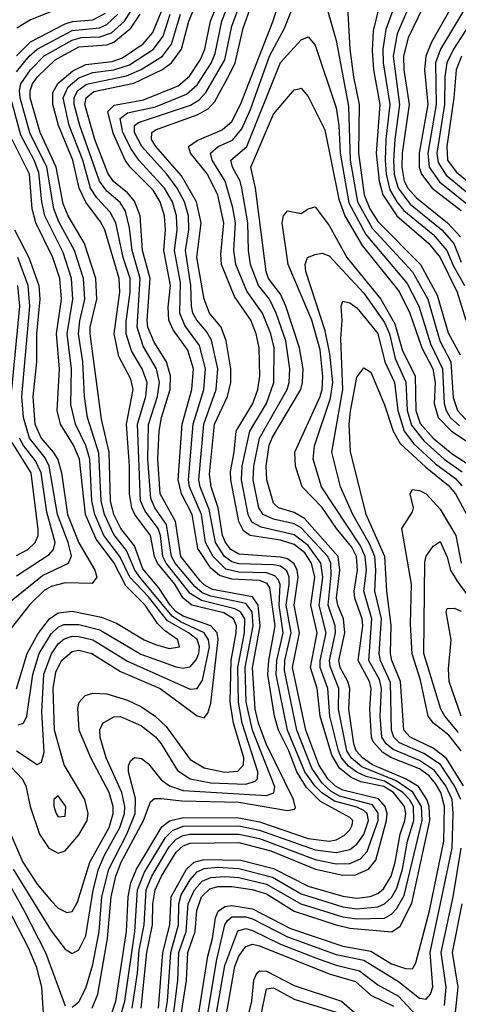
# Model space of a CAD drawing. Header units: inches. Extents: x 501365 to 657855, y 482276 to 547543.
# Tile 499 of 656: x 583219 to 584482, y 524941 to 527775. Entities that reach past the tile are written whole.
import ezdxf

# ---------------------------------------------------------------- set-up
doc = ezdxf.new("R2010")
doc.units = ezdxf.units.IN
doc.header["$MEASUREMENT"] = 0
doc.layers.add('A5582', color=7, linetype='Continuous')

msp = doc.modelspace()

# ---------------------------------------------------------------- linework, layer by layer
at = {"layer": 'A5582', "color": 5}
for points, elevation in [([(583185.4, 525450), (583228.5, 525350), (583270, 525286.9), (583310, 525238.2), (583330, 525217.5), (583354.6, 525205.4), (583370, 525207.8), (583385.6, 525234.4), (583421.4, 525350), (583477.2, 525450), (583488.7, 525490), (583488.6, 525510), (583476.8, 525550), (583423.9, 525650), (583390.2, 525730), (583386.7, 525793.3), (583390.8, 525810), (583408.1, 525830), (583430, 525836.4), (583470, 525834.5), (583530, 525816.3), (583570, 525796.9), (583609.4, 525770), (583640.7, 525740.7), (583710, 525644.9), (583750, 525621), (583810, 525609.1), (583847.8, 525612.2), (583863.4, 525630), (583864.4, 525650), (583835.1, 525750), (583825.5, 525810), (583828, 525930), (583842.5, 526010), (583843.1, 526030), (583835.1, 526050), (583807.5, 526067.5), (583714.7, 526090), (583690.4, 526110), (583665.6, 526150), (583616, 526210), (583607.6, 526230), (583596.3, 526290), (583551, 526350), (583542, 526370), (583535.4, 526410), (583535.9, 526490), (583527.2, 526610), (583546.4, 526710), (583539.6, 526739.6), (583505, 526805), (583491, 526870), (583507.6, 526990), (583505.9, 527030), (583464.2, 527170), (583452.4, 527192.4), (583409.3, 527249.3), (583390.9, 527290), (583372.1, 527370), (583330.7, 527470), (583315.1, 527530), (583314.9, 527565.1), (583329.1, 527590.9), (583372.2, 527627.8), (583410, 527646), (583485.5, 527654.5), (583515.7, 527664.3), (583575.1, 527704.9), (583602.5, 527737.5), (583688.9, 527950)], 2980), ([(583427.8, 524930), (583444, 524970), (583472.6, 525130), (583482.5, 525250), (583496.3, 525310), (583511.3, 525350), (583575.7, 525470), (583596.2, 525523.7), (583607, 525533), (583626.5, 525533.5), (583686.6, 525526.6), (583850, 525523), (583990, 525498.9), (584010, 525502), (584013.7, 525506.3), (584007.2, 525530), (583928.9, 525690), (583907, 525750), (583897.7, 525790), (583889.3, 525909.3), (583911.5, 526030), (583905.6, 526090), (583890, 526113.4), (583774.9, 526134.9), (583750, 526148), (583739.2, 526159.2), (583683.4, 526230), (583668, 526330), (583623.5, 526410), (583617, 526510), (583620.5, 526590), (583627.3, 526630), (583652.8, 526710), (583653.4, 526750), (583641.7, 526790), (583606.3, 526846.3), (583588.4, 526890), (583586.2, 526910), (583594.6, 527030), (583572.9, 527110), (583565.8, 527210), (583550, 527251.9), (583530, 527275.8), (583489.1, 527309.1), (583473.2, 527333.2), (583436, 527430), (583407.2, 527530), (583410.4, 527550), (583432.4, 527567.6), (583548.1, 527591.9), (583628.7, 527630), (583656.3, 527650), (583684.7, 527690), (583706.1, 527770), (583773.8, 527930)], 2920), ([(583482.3, 524910), (583496.6, 524950), (583526.5, 525150), (583531.4, 525250), (583539.6, 525290), (583555.4, 525330), (583628.6, 525451.4), (583650.8, 525469.2), (583690, 525478.7), (583850, 525477.6), (583910, 525466.4), (584050, 525417.6), (584110, 525410), (584130, 525414.2), (584153.8, 525426.2), (584170, 525442.8), (584176.3, 525456.3), (584178.8, 525470), (584170, 525478.5), (584084.9, 525524.9), (584044.7, 525564.7), (584017, 525610), (583993.9, 525670), (583964.2, 525730), (583953, 525770), (583934.1, 525890), (583937, 525930), (583955, 526030), (583939.7, 526139.7), (583931.8, 526151.8), (583910, 526160.1), (583830, 526164.7), (583794.7, 526174.7), (583770, 526196.4), (583732.6, 526252.6), (583716.2, 526350), (583685.2, 526410), (583675.7, 526450), (583687, 526610), (583715.4, 526710), (583719.4, 526770), (583703.1, 526823.1), (583661.6, 526881.6), (583649, 526910), (583647.1, 526947.1), (583653.2, 527010), (583634.2, 527110), (583639, 527170), (583636.6, 527210), (583623.5, 527250), (583603.6, 527283.6), (583537.2, 527350), (583523.2, 527370), (583488.2, 527448.2), (583473.1, 527510), (583491.4, 527528.6), (583576.1, 527543.9), (583676, 527584), (583708.2, 527611.8), (583740, 527660), (583752.4, 527690), (583768.9, 527770), (583832.3, 527927.7)], 2880), ([(583510.9, 524909.1), (583522.3, 524950), (583550.9, 525150), (583558.9, 525270), (583578.5, 525321.5), (583639.2, 525420.8), (583659.4, 525440.6), (583690, 525453.7), (583850, 525454.4), (583910, 525442.2), (584070, 525385.1), (584130, 525377.4), (584170, 525386.7), (584190, 525401.4), (584210.5, 525429.5), (584223.5, 525470), (584219.6, 525490), (584210, 525498.6), (584190, 525508.1), (584125.3, 525525.3), (584089.2, 525549.2), (584069.2, 525569.2), (584040.7, 525610), (583990.5, 525730), (583958, 525890), (583960.1, 525930), (583977.5, 526010), (583966, 526090), (583968.8, 526148.8), (583963.6, 526163.6), (583954.2, 526174.2), (583930, 526182.3), (583850, 526184.8), (583812.9, 526192.9), (583776.3, 526230), (583754.6, 526270), (583742.5, 526350), (583708.3, 526430), (583705.3, 526450), (583718.3, 526610), (583749.1, 526710), (583754.2, 526770), (583737.1, 526837), (583694.6, 526894.6), (583680, 526930), (583681.9, 527018.1), (583665.1, 527110), (583672.3, 527170), (583670.8, 527210), (583659.2, 527250), (583636.4, 527290), (583562.4, 527370), (583541.2, 527401.2), (583516.4, 527450), (583508.5, 527490), (583530, 527506.3), (583610, 527524.1), (583700, 527560.1), (583730, 527586.9), (583770.8, 527649.2), (583782.4, 527677.6), (583801, 527770), (583856.1, 527910)], 2860), ([(583618.8, 524930), (583631.1, 525090), (583651.6, 525170), (583655.1, 525250), (583699.3, 525330), (583721.7, 525350), (583750, 525357.9), (583856, 525356), (583950, 525331.4), (584050, 525280.4), (584150, 525251.7), (584190, 525246.2), (584228.8, 525251.2), (584250, 525259.6), (584267, 525273), (584288.6, 525310), (584300.5, 525350), (584314.8, 525430), (584328, 525470), (584331.1, 525490), (584326.8, 525510), (584295.3, 525550), (584268, 525568), (584201.5, 525581.5), (584173.3, 525593.3), (584140.1, 525620.1), (584117.8, 525657.8), (584084.3, 525770), (584076, 525850), (584056.5, 525910), (584075.3, 526010), (584057.4, 526090), (584068.9, 526170), (584059.7, 526210), (584039.9, 526239.9), (584010, 526264.6), (583970, 526276.2), (583883, 526290), (583863.2, 526303.2), (583850.4, 526330), (583827, 526450), (583826.1, 526473.9), (583837.2, 526530), (583842.5, 526590), (583890.9, 526670), (583904.7, 526710), (583910.8, 526750), (583909, 526830), (583900.3, 526870), (583885.2, 526910), (583837.5, 526977.5), (583800.7, 527070), (583798.3, 527098.4), (583806.7, 527190), (583789.6, 527269.6), (583760.4, 527330), (583710.9, 527390), (583705.8, 527410), (583730, 527427), (583802.6, 527457.4), (583830, 527481.4), (583855.4, 527530), (583948.9, 527771.1), (583990, 527902.3)], 2780), ([(583543.6, 524930), (583558.9, 525030), (583563.7, 525096.3), (583577.6, 525170), (583583.5, 525270), (583599.6, 525310), (583650, 525393.9), (583670, 525416), (583690, 525426.9), (583709.1, 525430.9), (583850, 525430.6), (583910, 525417.8), (584070, 525357.3), (584130, 525345.1), (584170, 525345.6), (584200.4, 525359.6), (584219.5, 525380.5), (584250.9, 525470), (584251, 525491), (584234.6, 525514.6), (584140.3, 525540.3), (584114.7, 525554.7), (584090, 525577.5), (584060.4, 525620.4), (584017, 525730), (583981.5, 525901.5), (583982.9, 525930), (584000.7, 526010), (583986.6, 526090), (583995.5, 526150), (583995.1, 526170), (583988.5, 526188.5), (583970, 526201.3), (583950, 526205.4), (583850, 526208.8), (583830, 526213.8), (583808.7, 526230), (583782.7, 526270), (583765.1, 526365.1), (583739.2, 526430), (583735.5, 526450), (583749.5, 526610), (583785, 526710), (583789.4, 526770), (583772, 526852), (583757.5, 526877.5), (583729, 526910), (583718.2, 526930), (583713.9, 526950), (583712.4, 527010), (583696.8, 527110), (583706.5, 527170), (583705, 527210), (583694.1, 527250), (583672.9, 527290), (583642.8, 527330), (583570.9, 527410), (583549.7, 527450.3), (583549.5, 527470), (583561.3, 527478.7), (583711.5, 527528.5), (583736.4, 527543.6), (583755.2, 527564.8), (583810, 527658.7), (583830, 527756), (583879.7, 527890)], 2840), ([(583569, 524930), (583585, 525090), (583602.1, 525170), (583602.9, 525230), (583608.9, 525270), (583627.6, 525310), (583670, 525379.1), (583690, 525397.3), (583710, 525404.6), (583850, 525406.3), (583942.4, 525382.4), (584070.5, 525329.5), (584150, 525312.2), (584186.4, 525313.6), (584223.9, 525330), (584244.6, 525355.4), (584275.6, 525470), (584277.4, 525490), (584271.6, 525510), (584252.3, 525532.3), (584150, 525556.8), (584128.9, 525568.9), (584106.5, 525590), (584080.5, 525630), (584043.5, 525730), (584004.4, 525910), (584024.5, 526010), (584009.5, 526090), (584021.1, 526170), (584018.6, 526190), (584010, 526208.3), (583990, 526222.5), (583970, 526227.8), (583850, 526236), (583826.9, 526250), (583811.7, 526270), (583803.6, 526290), (583790.9, 526370), (583770.4, 526430), (583766.1, 526466.1), (583780.2, 526610), (583817.4, 526690), (583827.4, 526730), (583826.9, 526770), (583814.1, 526850), (583798.9, 526890), (583765.7, 526930), (583750, 526969.8), (583729.3, 527090), (583741.6, 527190), (583728.8, 527250), (583685.2, 527325.2), (583611.4, 527410), (583598.8, 527430), (583599.5, 527450), (583610, 527457.9), (583730, 527501.1), (583761.6, 527518.4), (583780.7, 527539.3), (583823.6, 527616.4), (583839.3, 527650), (583862.4, 527750), (583901.4, 527858.6)], 2820), ([(584090, 527856.9), (584130, 527714.2), (584165.6, 527525.6), (584171, 527370), (584192.3, 527250), (584234.2, 527174.2), (584350, 527048.8), (584394.5, 526970), (584429.3, 526850), (584460.6, 526790), (584467.3, 526687.3), (584479.5, 526650), (584503.8, 526623.8)], 2760), ([(583210, 525670.4), (583270, 525631), (583282.5, 525637.5), (583290, 525666), (583282.7, 525782.7), (583289.1, 525890.9), (583310.5, 525949.5), (583330, 525978.3), (583347.2, 525992.8), (583370, 526000.2), (583390, 525999.8), (583430, 525990), (583530, 525927.9), (583710, 525847.5), (583730, 525849.3), (583745.9, 525874.1), (583765.5, 525970), (583763.3, 525990), (583750.4, 526010), (583681.9, 526041.9), (583658, 526058), (583564.9, 526170), (583550.4, 526190), (583527.2, 526247.2), (583490, 526292.8), (583463.1, 526350), (583454, 526390), (583447.4, 526527.4), (583414.6, 526630), (583406.1, 526690), (583401.1, 526790), (583388.8, 526870), (583392.2, 526907.8), (583406.7, 526970), (583403.4, 527030), (583377.5, 527110), (583332.5, 527192.5), (583317.5, 527230), (583297.3, 527350), (583248.9, 527448.9), (583220.7, 527550), (583218.8, 527570), (583223, 527590), (583250.1, 527629.9), (583289.9, 527670.1), (583370, 527715.9), (583396.7, 527723.3), (583450, 527725.3), (583483.4, 527736.5), (583520.9, 527770), (583550, 527815.3)], 3040), ([(583638.4, 524910), (583645.3, 524950), (583654.2, 525090), (583676.3, 525170), (583677.2, 525230), (583684.5, 525255.5), (583710, 525298.7), (583730, 525321.7), (583750, 525331.4), (583790, 525335.1), (583850, 525331.6), (583946.8, 525306.8), (584030, 525258.8), (584150, 525221.7), (584190, 525215.8), (584250, 525220.9), (584270, 525230.3), (584290, 525248.6), (584304.7, 525275.3), (584321.2, 525330), (584335.7, 525410), (584354.1, 525470), (584352.8, 525510), (584341.5, 525530), (584322.3, 525550), (584270, 525582.9), (584216.8, 525596.8), (584190, 525608.9), (584165.9, 525625.9), (584145.8, 525650), (584136.9, 525670), (584112, 525770), (584106.7, 525850), (584084.8, 525910), (584084.6, 525930), (584101.8, 526010), (584081.5, 526090), (584092.3, 526170), (584086.2, 526210), (584050, 526260.8), (584010, 526292.4), (583914.1, 526314.1), (583888, 526328), (583877.5, 526350), (583857.6, 526450), (583859.5, 526490), (583882, 526590), (583929.8, 526670), (583951.3, 526730), (583951.7, 526830), (583942.2, 526870), (583918.3, 526930), (583873.3, 526993.3), (583841.3, 527070), (583836.2, 527110), (583840.5, 527190), (583833.1, 527233.1), (583811, 527310), (583773.5, 527370), (583768.5, 527390), (583790.8, 527409.2), (583831.8, 527428.2), (583859.3, 527460.7), (583884.1, 527515.9), (583938.2, 527670), (583982.1, 527750), (584013.1, 527830)], 2760), ([(584162.6, 527830), (584170, 527690), (584180, 527610), (584196.9, 527530), (584194.3, 527390), (584211.3, 527270), (584227.7, 527230), (584250, 527193.7), (584373.2, 527070), (584421.7, 526981.7), (584453.2, 526873.2), (584487.4, 526810)], 2780), ([(584253.6, 527810), (584237.3, 527742.7), (584233.7, 527686.3), (584238.4, 527630), (584256.5, 527530), (584245.8, 527390), (584253.9, 527310), (584264.9, 527270), (584304.7, 527210), (584397.5, 527130), (584429.4, 527090), (584479.2, 526990), (584503.5, 526910)], 2820), ([(584296.1, 527810), (584273.7, 527746.3), (584265.1, 527690), (584265.6, 527650), (584284.8, 527530), (584273, 527430), (584271.3, 527370), (584274.5, 527330), (584285.3, 527285.3), (584305.2, 527250), (584325.5, 527225.5), (584410, 527156.3), (584449.2, 527110), (584467, 527067), (584499.9, 527010)], 2840), ([(584338.5, 527810), (584306.2, 527733.8), (584294.3, 527670), (584313, 527530), (584298.9, 527430), (584295.3, 527370), (584297.3, 527330), (584308.9, 527290), (584343.5, 527243.5), (584434.5, 527170), (584469.1, 527130), (584490, 527077.1)], 2860), ([(584380.3, 527810), (584337.8, 527722.2), (584324.3, 527670), (584325.5, 527630), (584340.8, 527530), (584320.9, 527390), (584319.1, 527350), (584326.1, 527310), (584336.9, 527290), (584361.4, 527261.4), (584450.6, 527190), (584488.4, 527150)], 2880), ([(584461.9, 527810), (584405, 527710), (584388.2, 527670), (584385, 527630), (584394.2, 527530), (584369.2, 527390), (584369.6, 527350), (584375.8, 527330), (584406.4, 527290), (584490, 527225.1)], 2920), ([(584502.7, 527810), (584430.8, 527690), (584416.9, 527650), (584418.4, 527530), (584394.3, 527390), (584398.4, 527350), (584428, 527308), (584516.6, 527236.6)], 2940), ([(583120.7, 525700.7), (583226.4, 525590), (583237, 525570), (583249.9, 525509.9), (583276.5, 525430), (583303.3, 525390), (583330, 525375.7), (583350, 525382.5), (583390, 525428.4), (583413.5, 525470), (583416.7, 525490), (583406.6, 525530), (583347.7, 525630), (583319.7, 525730), (583316, 525850), (583323.7, 525896.3), (583340, 525930), (583370, 525956.6), (583390, 525960), (583427.3, 525950), (583510, 525898.9), (583623.6, 525850), (583730, 525771.2), (583750, 525765.4), (583761.2, 525778.8), (583770, 525807.6), (583790.3, 525990.3), (583788.2, 526010), (583770, 526030), (583690, 526057.6), (583670.3, 526070.3), (583653, 526090), (583619.9, 526139.9), (583574.3, 526194.3), (583550, 526260.2), (583510.1, 526310.1), (583490.8, 526350), (583481, 526390), (583476.5, 526530), (583455.1, 526624.9), (583421.8, 526870), (583422.4, 526890), (583441.2, 526970), (583438.5, 527030), (583405.5, 527130), (583359, 527210), (583344.3, 527244.3), (583324.4, 527350), (583278.2, 527450), (583249.7, 527550), (583249.5, 527570), (583256.6, 527590), (583270.5, 527610), (583321, 527659), (583390, 527696.1), (583470, 527702.3), (583490.5, 527709.5), (583539.7, 527750), (583566.4, 527790)], 3020), ([(583200.4, 525330), (583310, 525152.3), (583350, 525099.5), (583370, 525087.4), (583390, 525097.3), (583410, 525138.3), (583430.6, 525269.4), (583446.1, 525330), (583463.1, 525370), (583508, 525450), (583520.6, 525490), (583522.5, 525510), (583513.7, 525550), (583468.6, 525650), (583450.9, 525709.1), (583449.6, 525730.4), (583459.1, 525750), (583490, 525768.4), (583510, 525768.7), (583570, 525742.1), (583610, 525710.4), (583626.9, 525690), (583673.5, 525613.5), (583710.1, 525590), (583770, 525578.5), (583870, 525574.5), (583897.3, 525582.7), (583903.8, 525590), (583904.7, 525610), (583859.9, 525750), (583848.8, 525810), (583847.7, 525910), (583866.4, 526010), (583867.2, 526050), (583854.6, 526070), (583838.8, 526078.8), (583742.5, 526102.5), (583710, 526123.1), (583641, 526210), (583631.9, 526230), (583624.5, 526290), (583617.8, 526310), (583580.1, 526360.1), (583567, 526390), (583558.9, 526610), (583582.9, 526690), (583585.9, 526730), (583572.1, 526770), (583541.5, 526821.5), (583526.3, 526870), (583526.3, 526906.2), (583537.4, 526990), (583537, 527030), (583517.4, 527090), (583496.2, 527190), (583480.2, 527220.2), (583441.7, 527261.7), (583423.2, 527290), (583400.8, 527370), (583361.4, 527470), (583344.6, 527550), (583358.7, 527581.3), (583390, 527607.3), (583430, 527622.8), (583490, 527630.5), (583535.4, 527644.6), (583604.9, 527690), (583632.6, 527727.4), (583652.2, 527790)], 2960), ([(583210, 527670.9), (583250, 527710.7), (583350, 527763), (583371.1, 527768.9), (583430, 527773.8), (583466.8, 527793.2)], 3080), ([(583210, 527624.7), (583246.9, 527670), (583269.5, 527690), (583370, 527743.1), (583448.7, 527751.3), (583470, 527760.4), (583502, 527790)], 3060), ([(583330, 527805.8), (583250, 527773.8), (583210.9, 527750)], 3120), ([(583370, 524932.5), (583390, 524948.2), (583410, 524987.5), (583430, 525055.8), (583448.1, 525150), (583456, 525250), (583475.7, 525330), (583528.1, 525430), (583552.2, 525490), (583553.2, 525533.2), (583533, 525610), (583532.5, 525627.5), (583538.6, 525641.4), (583550, 525651.6), (583570, 525648.2), (583590, 525632.7), (583626.8, 525586.8), (583650.6, 525570), (583690, 525556.6), (583930, 525541.8), (583951, 525549), (583953.5, 525566.5), (583889.6, 525730), (583871.8, 525810), (583868.3, 525910), (583891.2, 526030), (583888.5, 526070), (583870, 526093.9), (583770, 526115.1), (583744.9, 526124.9), (583723.2, 526143.2), (583667.3, 526210), (583656.4, 526230), (583642.1, 526322.1), (583608.7, 526370), (583596.6, 526396.6), (583588.6, 526510), (583590.4, 526609.6), (583616.1, 526690), (583621.4, 526730), (583613.3, 526770), (583575.1, 526835.1), (583557.1, 526890), (583566.1, 527030), (583542.8, 527110), (583535.9, 527175.9), (583523.8, 527223.8), (583508.4, 527248.4), (583470, 527281.1), (583449.3, 527310), (583392.1, 527470), (583376.5, 527530), (583376, 527550), (583385.4, 527570), (583411.3, 527588.7), (583527, 527613), (583569.1, 527630.9), (583630.2, 527669.8), (583656.1, 527703.9), (583682.5, 527790)], 2940), ([(584533.8, 527790), (584468, 527690), (584448.9, 527650), (584443.4, 527610), (584442.2, 527530), (584420.6, 527390), (584424, 527364), (584447.4, 527327.4), (584545.6, 527245.6)], 2960), ([(583661.9, 524910), (583674.4, 525010), (583677.8, 525090), (583698.5, 525150), (583704, 525230), (583722.7, 525270), (583744.9, 525295.1), (583770, 525305.8), (583810, 525308.8), (583850, 525305.3), (583930, 525286.6), (584028.7, 525230), (584150, 525192.3), (584190, 525186.9), (584270, 525189), (584290, 525200.1), (584304.6, 525215.3), (584326.5, 525253.5), (584378.1, 525470), (584375.9, 525510), (584351.1, 525551.1), (584303.4, 525583.5), (584204.4, 525624.4), (584173.2, 525650), (584161.3, 525670), (584137.4, 525790), (584138.4, 525850), (584112.8, 525912.8), (584111.3, 525930), (584128.9, 526010), (584127.8, 526030), (584107.1, 526090), (584115.9, 526175.9), (584114.9, 526210), (584106.1, 526230), (584030, 526312), (584010, 526323.6), (583950, 526337.5), (583920.7, 526350), (583907.6, 526370), (583891.7, 526450), (583893, 526490), (583910.1, 526570), (583989.7, 526710), (583995.4, 526730), (583997.5, 526770), (583985.9, 526850), (583958, 526930), (583938.9, 526970), (583906.9, 527010), (583883.9, 527070), (583877.6, 527110), (583876.5, 527190), (583858.9, 527290), (583854.2, 527310), (583831.6, 527350), (583827, 527370), (583873.3, 527410), (583970, 527651.5), (584030, 527716.8), (584050, 527724.9), (584070, 527700.8), (584130, 527520.6), (584138.1, 527470), (584141.8, 527390), (584167.3, 527247.3), (584216.3, 527156.3), (584335.2, 527015.2), (584368.6, 526950), (584402, 526842), (584436.6, 526770), (584441.5, 526670), (584446.7, 526650), (584458.7, 526630), (584485.2, 526605.2)], 2740), ([(584491.7, 527670), (584475.7, 527630), (584469.5, 527550), (584449.2, 527410), (584451.4, 527370), (584476.2, 527336.2), (584563.9, 527263.9)], 2980), ([(583214.7, 525745.3), (583230, 525749.5), (583239.9, 525770), (583257.2, 525890), (583275.8, 525950), (583310, 526006.9), (583330, 526026.5), (583346, 526034), (583390, 526034.1), (583450, 526018.8), (583568.2, 525948.2), (583670, 525912.1), (583690, 525908.3), (583710, 525911.7), (583727.8, 525932.2), (583734.6, 525950), (583736.7, 525970), (583730.4, 525990.4), (583705.1, 526010), (583644.6, 526044.6), (583590, 526113.8), (583536.3, 526170), (583507.7, 526230), (583462, 526290), (583435.8, 526350), (583427.5, 526390), (583421, 526510), (583409.5, 526549.5), (583379.6, 526610), (583367, 526667), (583368.4, 526770), (583356.1, 526870), (583372.3, 526970), (583368.6, 527030), (583344.1, 527104.1), (583291.8, 527210), (583283.1, 527250), (583274.4, 527334.4), (583261, 527370), (583222.5, 527442.5), (583187.8, 527570)], 3060), ([(583682.4, 524897.6), (583699.9, 525010), (583703.7, 525090), (583724.7, 525150), (583729, 525211), (583742.4, 525250), (583767, 525273), (583790, 525279.8), (583830, 525280.3), (583888.8, 525271.2), (583930, 525258.8), (584010, 525208.9), (584130, 525169.7), (584170, 525160.4), (584290.5, 525149.5), (584314.4, 525165.6), (584348.2, 525231.8), (584400.2, 525470), (584397.9, 525510), (584391.8, 525530), (584367.2, 525567.2), (584330.1, 525590.1), (584235, 525630), (584206.1, 525650), (584188.3, 525670), (584180.9, 525690), (584166.8, 525790), (584170, 525850), (584164.5, 525870), (584142, 525910), (584138.3, 525930), (584155.3, 526010), (584151.2, 526050), (584135, 526090), (584131.8, 526110), (584141.2, 526190), (584136.1, 526230), (584039.2, 526339.2), (584010, 526355.9), (583964.8, 526370), (583950, 526382.7), (583930.4, 526450), (583928.9, 526490), (583938, 526550), (583947.2, 526572.8), (584028.5, 526710), (584033.9, 526730), (584035.6, 526770), (584025.3, 526830), (583985.9, 526950), (583970, 526984.5), (583936.1, 527030), (583928.8, 527050), (583897.8, 527290), (583884.6, 527350), (583950, 527502.2), (584010, 527572.2), (584024, 527576), (584030, 527577.5), (584050, 527553.4), (584097.7, 527457.7), (584137.8, 527257.8), (584155.8, 527210), (584205.1, 527125.1), (584312.3, 526992.3), (584342.9, 526930), (584376.9, 526830), (584408.9, 526770), (584415, 526730), (584412.6, 526670), (584424.2, 526630), (584462.8, 526590), (584550, 526533)], 2720), ([(583210, 525848.8), (583240.9, 525950), (583272.2, 526007.8), (583304.8, 526050), (583330, 526067.3), (583370, 526071.9), (583454.7, 526054.7), (583497.7, 526037.7), (583577.9, 525990), (583610, 525975.9), (583650, 525965.3), (583679.1, 525970), (583674.2, 525990), (583636.4, 526016.4), (583616.5, 526036.5), (583580.9, 526090), (583525, 526144.9), (583490, 526212.4), (583439.8, 526279.8), (583409.2, 526350), (583391.3, 526510), (583374.7, 526550), (583336.4, 526610), (583327.3, 526650), (583333.8, 526770), (583325, 526870), (583339.5, 526970), (583334.5, 527030), (583314.6, 527090), (583265.6, 527190), (583255.7, 527230), (583247.2, 527330), (583197.5, 527430)], 3080), ([(583734.4, 524910), (583761, 525079), (583774.5, 525130), (583782.9, 525190), (583790.7, 525209.3), (583810, 525221.9), (583830, 525224.9), (583890, 525215.9), (583998.9, 525158.9), (584150, 525107.7), (584230, 525094), (584290, 525057.6), (584330, 525043.4), (584350, 525043.1), (584359.9, 525060.1), (584399.5, 525210), (584440.3, 525410), (584442.7, 525510), (584431.7, 525550), (584416.7, 525576.7), (584398.2, 525598.2), (584370, 525618.9), (584290.2, 525650.2), (584265.1, 525665.1), (584236.5, 525696.5), (584232, 525710), (584227.3, 525790), (584231.6, 525850), (584226.8, 525870), (584193.6, 525930), (584207.1, 526030), (584205.4, 526050), (584184.6, 526110), (584182.4, 526130), (584191.5, 526190), (584188.8, 526230), (584176, 526256), (584131.2, 526310), (584090, 526370.7), (584032.2, 526430), (584013.1, 526490), (584011.9, 526530), (584084.2, 526690), (584090.4, 526710), (584092.5, 526747.6), (584084.5, 526824.5), (584060.3, 526910), (583992.5, 527070), (583974.8, 527190), (583978.6, 527210), (583990, 527224.6), (584030, 527217.1), (584050, 527230.2), (584070, 527236.3), (584110, 527182.2), (584161.3, 527090), (584259.4, 526970), (584299.5, 526899.5), (584321.8, 526821.8), (584357.5, 526750), (584360.1, 526650), (584372.4, 526612.4), (584409.9, 526570), (584464.8, 526524.8), (584513.1, 526493.1)], 2680), ([(583204.2, 527170), (583246, 527090), (583274, 527010), (583277.8, 526970), (583268.2, 526870), (583268.2, 526790), (583257.2, 526690), (583263.4, 526610), (583280.9, 526570), (583316.1, 526530), (583328.7, 526508.7), (583340, 526470), (583356.7, 526350), (583389.3, 526269.3), (583436, 526190), (583441.3, 526170), (583427.7, 526152.3), (583350, 526153.5), (583310, 526143.2), (583290, 526131.5), (583248.5, 526091.5), (583170, 525991.8)], 3120), ([(583760.3, 524910), (583786.5, 525070), (583810, 525170), (583817.7, 525182.3), (583830, 525192.5), (583870, 525192.9), (583890, 525186.5), (583990, 525134.6), (584130, 525084.1), (584210, 525067.4), (584310, 525006.3), (584370, 524958.3), (584390, 524955.5), (584401.7, 524970), (584408.7, 524991.3), (584400.7, 525090), (584464.2, 525390), (584467.2, 525490), (584464.2, 525530), (584446.2, 525570), (584413.8, 525613.8), (584370, 525642.8), (584294.5, 525674.5), (584274, 525690), (584261.7, 525710), (584257.4, 525770), (584261.1, 525850), (584255.3, 525875.3), (584224.7, 525930), (584233.3, 526050), (584210.4, 526130), (584217.6, 526190), (584214.4, 526230), (584200.5, 526260.5), (584088.5, 526430), (584064.6, 526510), (584068.2, 526548.2), (584114.3, 526685.7), (584120.8, 526730), (584112.5, 526812.5), (584098.8, 526878.8), (584042.9, 527050), (584040.8, 527070), (584048.3, 527090), (584070, 527099), (584090, 527102.7), (584110, 527095.3), (584210, 526987.9), (584270, 526903.4), (584284.2, 526870), (584299.9, 526799.8), (584331.2, 526731.2), (584335, 526650), (584347.1, 526607.1), (584382.5, 526562.5), (584441.3, 526510), (584493.3, 526473.3)], 2660), ([(583190, 526098.3), (583285.2, 526174.8), (583359.7, 526210), (583368.5, 526231.5), (583359.2, 526270), (583328.6, 526350), (583304.6, 526490), (583293.1, 526513.1), (583247.3, 526570), (583230.3, 526629.7), (583225.9, 526690), (583248.3, 526950), (583243.7, 527010), (583214.1, 527090)], 3140), ([(583196.9, 526710), (583220.1, 526950), (583213.8, 527010)], 3160), ([(584489, 525530), (584471.4, 525570), (584430.5, 525630.5), (584382.5, 525662.5), (584313.1, 525693.1), (584296.2, 525710), (584289.6, 525729.6), (584287.1, 525867.1), (584257.9, 525930), (584254.7, 525950), (584260.8, 526050), (584242.1, 526130), (584245.1, 526190), (584241.7, 526230), (584226.5, 526266.5), (584178.6, 526350), (584143.4, 526430), (584118.3, 526530), (584149.4, 526710), (584143.6, 526856.4), (584147.3, 526910), (584144.5, 526950), (584150, 526964.4), (584170, 526960.1), (584190, 526945.1), (584250, 526871.7), (584270.9, 526790), (584298.2, 526730), (584308.4, 526650), (584326.3, 526590), (584354.2, 526554.2), (584416.7, 526496.7), (584473.8, 526453.8), (584492.5, 526432.5)], 2640), ([(584497, 525570), (584448.2, 525648.2), (584410, 525677.7), (584343.7, 525710), (584325.7, 525730), (584315.5, 525870), (584290.6, 525930), (584286.7, 525950), (584288.5, 526031.5), (584275.9, 526130), (584270.6, 526230), (584216.8, 526350), (584171.5, 526531.5), (584168.1, 526610), (584171.7, 526648.3), (584190, 526745.7), (584210, 526772.5), (584230, 526760.2), (584270, 526665.8), (584294.5, 526590), (584315, 526555), (584387.3, 526487.3), (584454, 526434), (584473.8, 526410), (584527.9, 526310)], 2620), ([(583210, 526174.1), (583304.2, 526235.8), (583316.9, 526250), (583321.1, 526270), (583297.2, 526357.2), (583281.3, 526470), (583265.3, 526505.3), (583230, 526548.9), (583218.6, 526570)], 3160), ([(583210, 526232.4), (583243, 526250), (583264.1, 526270), (583272.7, 526290), (583273, 526307), (583252.7, 526470), (583198.1, 526558.1)], 3180), ([(584490, 525670.6), (584455.1, 525715.1), (584410.2, 525750), (584395.6, 525770), (584373.5, 525873.5), (584349.5, 525949.5), (584344.9, 526035.1), (584347.4, 526150), (584319.4, 526310), (584350, 526358.4), (584352.8, 526370), (584343.2, 526410), (584350, 526422), (584370, 526419.7), (584390, 526409.7), (584430, 526365.4), (584475, 526290), (584490, 526210)], 2580), ([(584483.1, 525723.1), (584443.3, 525770), (584432.2, 525790), (584383.3, 525950), (584385.7, 526214.3), (584389.9, 526230.1), (584410, 526259.2), (584430, 526272.7), (584450, 526227.9), (584459.6, 526190), (584478.6, 526158.6), (584521.2, 526101.2)], 2560), ([(584490.7, 525770), (584455.8, 525870), (584454.1, 525905.9), (584461.6, 525990), (584446.7, 526070), (584450, 526079.5), (584470, 526080.5), (584490, 526072.6)], 2540), ([(584442.2, 524937.8), (584447.3, 524990), (584433.2, 525090), (584466.9, 525250), (584490.2, 525389.8)], 2640), ([(583158.9, 525338.9), (583232, 525210), (583293.3, 525090), (583350, 524936.5)], 2940), ([(583141.2, 525301.2), (583244.1, 525104.1), (583266.8, 525050), (583282.5, 524990), (583289.6, 524869.6)], 2920), ([(584462.3, 524810), (584481.3, 524990), (584465.3, 525090), (584493.1, 525230)], 2620), ([(583767.3, 524812.7), (583810, 525052.7), (583847.5, 525152.4), (583870, 525158.7), (583890, 525153.6), (583970, 525113.7), (584073.8, 525073.8), (584130, 525053.6), (584197.4, 525037.4), (584250, 524996.9), (584310, 524964.5), (584370, 524898.7)], 2640), ([(583796.3, 524810), (583838.6, 525050), (583850, 525079.2), (583870, 525107), (583890, 525113.7), (583910, 525109.2), (584110, 525028.9), (584186.5, 525006.5), (584230, 524966.9), (584295.9, 524935.9)], 2620), ([(583868.7, 524870), (583887.6, 524950), (583893.6, 525010), (583901.9, 525030), (583910, 525036.9), (583930, 525036), (584010, 524995.4), (584145.5, 524950), (584191.8, 524910)], 2580), ([(583893.7, 524810), (583930, 524985.2), (583950, 524988), (584010, 524955.4), (584130, 524918.4)], 2560)]:
    msp.add_lwpolyline(points, dxfattribs=dict(at, elevation=elevation))
at = {"layer": 'A5582', "color": 5, "elevation": 3040}
msp.add_lwpolyline([(583330, 525540.4), (583318, 525530), (583317.8, 525510), (583324, 525490), (583330, 525480.8), (583350, 525482.7), (583352.5, 525510)], close=True, dxfattribs=at)

doc.saveas('drawing.dxf')
